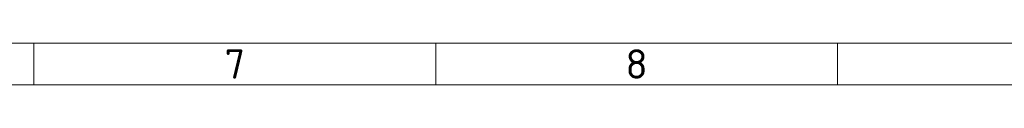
# Model space of a CAD drawing. Header units: millimetres. Extents: x 5 to 589, y 5 to 415.
# Tile 379 of 408: x 295 to 413, y 410 to 415. Entities that reach past the tile are written whole.
import ezdxf

# ---------------------------------------------------------------- set-up
doc = ezdxf.new("R2010")
doc.units = ezdxf.units.MM
doc.layers.add('Rahmen (ISO)', color=7, linetype='Continuous', lineweight=70)
doc.styles.add('Notiztext (ISO)', font='isocpeur.ttf')

# ---------------------------------------------------------------- blocks, each defined once
blk = doc.blocks.new('Ränder Basler-A2')
at = {"layer": 'Rahmen (ISO)', "color": 7, "lineweight": 18}
blk.add_line((589, 415), (5, 415), dxfattribs=at)
at = {"layer": 'Rahmen (ISO)', "lineweight": 18}
for p, q in [((297, 410), (297, 415)), ((344.83, 410), (344.83, 415)), ((392.67, 410), (392.67, 415)), ((249.17, 410), (297, 410)), ((297, 410), (344.83, 410)), ((344.83, 410), (392.67, 410)), ((392.67, 410), (440.5, 410))]:
    blk.add_line(p, q, dxfattribs=at)
at = {"layer": 'Rahmen (ISO)', "char_height": 3.5, "attachment_point": 5, "style": 'Notiztext (ISO)'}
for s, insert in [('\\fISOCPEUR|b0|i0;7', (320.92, 412.5)), ('\\fISOCPEUR|b0|i0;8', (368.75, 412.5))]:
    blk.add_mtext(s, dxfattribs=dict(at, insert=insert))

msp = doc.modelspace()

# ---------------------------------------------------------------- block references
msp.add_blockref('Ränder Basler-A2', (0, 0))

doc.saveas('drawing.dxf')
